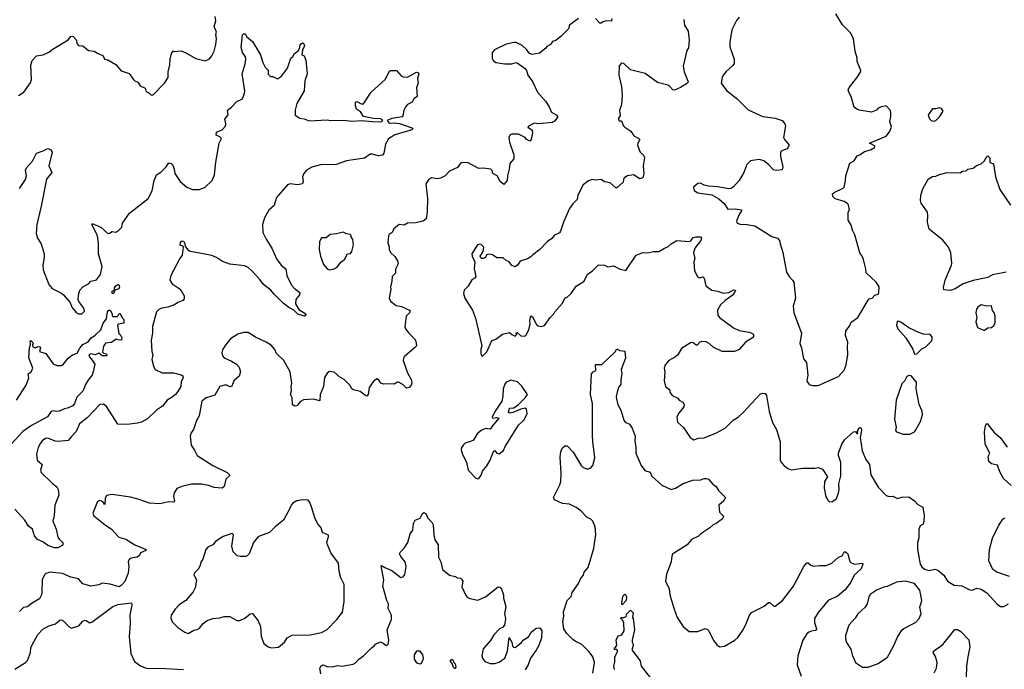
# Model space of a CAD drawing. Extents: x 2056909 to 2160450, y 827444 to 1016825.
# Tile 258 of 501: x 2102366 to 2111069, y 931676 to 937414. Entities that reach past the tile are written whole.
import ezdxf

# ---------------------------------------------------------------- set-up
doc = ezdxf.new("R2010")
doc.units = 0

msp = doc.modelspace()

# ---------------------------------------------------------------- linework, layer by layer
at = {"layer": '0CON10XD'}
for points in [[(2109425, 934182.5), (2109605, 934263.8), (2109655, 934318.8), (2109670.6, 934365), (2109685.8, 934455.8), (2109681.9, 934525), (2109687.1, 934565), (2109665.8, 934625), (2109668, 934665), (2109701.4, 934708.6), (2109715, 934741.2), (2109775, 934782.5), (2109865, 934937.5), (2109875, 934947.5), (2109900, 934955), (2109925, 934980), (2109955, 934990), (2109960, 935005), (2109962.5, 935055), (2109955, 935070), (2109936.4, 935096.4), (2109848.3, 935178.3), (2109846.7, 935215), (2109825.8, 935295.8), (2109813.8, 935325), (2109791.2, 935355), (2109748, 935515), (2109728, 935555), (2109715, 935600), (2109688, 935645), (2109690, 935715), (2109700, 935735), (2109693.3, 935775), (2109685, 935788.8), (2109655, 935808), (2109575, 935831.2), (2109555, 935852.5), (2109551.2, 935875), (2109565, 935888.8), (2109643.6, 935926.4), (2109653.6, 935936.4), (2109666, 935995), (2109667.5, 936035), (2109705, 936146.2), (2109742.7, 936167.3), (2109768.1, 936211.9), (2109796.5, 936223.5), (2109835, 936250.6), (2109886.7, 936265), (2109923.3, 936285), (2109928, 936298), (2109877.5, 936325), (2110025, 936386.7), (2110055.7, 936424.3), (2110072.5, 936465), (2110057.5, 936515), (2110067, 936557), (2110067, 936597), (2110060, 936615), (2110025, 936652.5), (2109980, 936645), (2109950.7, 936629.3), (2109940, 936615), (2109895, 936596.7), (2109785, 936614), (2109765, 936622.9), (2109743.1, 936643.1), (2109715.6, 936735.6), (2109694.4, 936774.4), (2109690, 936795), (2109696.7, 936815), (2109765, 936900), (2109798.3, 936951.7), (2109800, 936965), (2109768, 937045), (2109768, 937075), (2109752, 937135), (2109736.9, 937245), (2109712.9, 937295), (2109638.3, 937368.3), (2109581.2, 937465)], [(2102355, 936746), (2102404, 936775), (2102462.6, 936857.4), (2102469.4, 936885), (2102466.1, 937013.9), (2102477.5, 937055), (2102515, 937094.2), (2102575, 937102.9), (2102629.3, 937130.7), (2102655, 937152.5), (2102794.1, 937235.9), (2102817.5, 937265), (2102835, 937268.8), (2102867.5, 937235), (2102872.5, 937205), (2102885, 937187.5), (2102925, 937183.3), (2102975, 937142.5), (2103025, 937137.5), (2103055, 937117.5), (2103105, 937096.7), (2103117, 937067), (2103145, 937060), (2103215, 937020), (2103264.2, 936964.2), (2103335, 936938.8), (2103368.3, 936888.3), (2103383.9, 936873.9), (2103411.7, 936861.7), (2103430.5, 936830.5), (2103475, 936810), (2103480, 936785), (2103495, 936770), (2103505, 936770), (2103525, 936750), (2103545, 936750), (2103645, 936852.5), (2103680, 936905), (2103680, 936955), (2103693.6, 937016.4), (2103696.2, 937065), (2103707.5, 937115), (2103721.7, 937138.3), (2103735, 937132.5), (2103795, 937138), (2103835, 937122), (2103922.4, 937072.4), (2104005, 937051.2), (2104045, 937070), (2104066, 937095), (2104084.2, 937135), (2104100, 937195), (2104105.6, 937245), (2104101.1, 937285), (2104105.5, 937305), (2104086.7, 937355), (2104100.8, 937405), (2104093, 937443)], [(2107305, 937423.8), (2107226.7, 937365), (2107216.8, 937333.2), (2107151.2, 937268.8), (2107105, 937230), (2107075, 937223.3), (2107057.5, 937195), (2107025, 937176.7), (2107017.7, 937162.3), (2106960.7, 937119.3), (2106895, 937107.5), (2106872.5, 937115), (2106849.5, 937149.5), (2106806.8, 937186.8), (2106755, 937212), (2106735, 937214), (2106665, 937197.5), (2106562.1, 937147.9), (2106543.8, 937125), (2106544, 937075), (2106550, 937055), (2106575, 937036.7), (2106655, 937023.8), (2106715, 937023.8), (2106753.9, 937036.1), (2106765, 937033.8), (2106833, 936983), (2106847.5, 936965), (2106856.7, 936925), (2106899.7, 936869.7), (2106944.2, 936774.2), (2107013.3, 936695), (2107046.2, 936645), (2107067.7, 936597.7), (2107107.5, 936575), (2107122.5, 936555), (2107095, 936517.5), (2107075, 936506.2), (2106954.3, 936494.3), (2106915, 936499.2), (2106862.5, 936475), (2106857.5, 936465), (2106895, 936440), (2106900, 936415), (2106886.7, 936355), (2106875, 936341.2), (2106847.5, 936355), (2106833.6, 936373.6), (2106775, 936402.5), (2106715, 936403.3), (2106697.5, 936395), (2106690, 936375), (2106697, 936333), (2106735, 936220), (2106733.3, 936185), (2106698.8, 936145), (2106694, 936095), (2106678, 936035), (2106676, 935995), (2106645, 935960), (2106613.8, 935985), (2106586.7, 936035), (2106547.5, 936055), (2106541.7, 936081.7), (2106530, 936095), (2106465, 936102.5), (2106425, 936098.8), (2106325, 936152.5), (2106265, 936150), (2106235, 936110), (2106165, 936076.2), (2106125.8, 936034.2), (2106085.9, 936014.1), (2106055, 936010), (2106005, 936017.5), (2105980.7, 935999.3), (2105956.4, 935963.6), (2105971.2, 935835), (2105968, 935715), (2105958.8, 935655), (2105934.1, 935635.9), (2105865, 935621.2), (2105795, 935616.2), (2105765, 935600), (2105720, 935605), (2105673.6, 935566.4), (2105660, 935535), (2105633.6, 935516.4), (2105627.5, 935505), (2105620, 935445), (2105633.3, 935405), (2105633.6, 935383.6), (2105645, 935357.5), (2105682.9, 935322.9), (2105706.2, 935285), (2105710.7, 935259.3), (2105688.3, 935211.7), (2105687.5, 935175), (2105657.5, 935145), (2105656.7, 935105), (2105643.3, 935055), (2105646.2, 935035), (2105633.3, 934955), (2105645, 934927.5), (2105695, 934890), (2105741.7, 934881.7), (2105816.7, 934845), (2105812.5, 934825), (2105782, 934795), (2105771.7, 934701.7), (2105776.7, 934685), (2105805, 934646.7), (2105856.7, 934595), (2105867.5, 934575), (2105872.5, 934535), (2105857.5, 934515), (2105765, 934437.5), (2105757.5, 934425), (2105756.7, 934405), (2105794, 934295), (2105826, 934235), (2105832.5, 934207.5), (2105827.5, 934185), (2105810, 934165), (2105785, 934160), (2105752.3, 934192.3), (2105715, 934212.5), (2105705, 934212.5), (2105675, 934193.8), (2105625, 934198.8), (2105585, 934193.8), (2105560, 934205), (2105545, 934227.5), (2105525, 934242.5), (2105496.1, 934223.9), (2105454.5, 934165.5), (2105448, 934105), (2105435, 934090), (2105425, 934091.2), (2105375, 934131.2), (2105315, 934143.8), (2105301.2, 934155), (2105285, 934186.7), (2105235, 934236.7), (2105195, 934256.7), (2105145, 934300), (2105103.6, 934306.4), (2105085, 934292.5), (2105061.2, 934255), (2105052, 934175), (2105022.9, 934105), (2105019.3, 934050.7), (2105015, 934047.5), (2104965, 934063.8), (2104875, 934056), (2104848.8, 934041.2), (2104816.4, 934003.6), (2104795, 933999.4), (2104778.1, 934015), (2104776, 934075), (2104759.2, 934105), (2104770, 934135), (2104766.2, 934175), (2104771.2, 934205), (2104757.5, 934305), (2104700, 934405), (2104637.5, 934465), (2104620.7, 934500.7), (2104588.3, 934538.3), (2104546.1, 934566.1), (2104450.5, 934610.5), (2104385, 934650), (2104345, 934650), (2104295, 934635.7), (2104231.2, 934595), (2104183, 934537), (2104160.5, 934499.5), (2104153.9, 934476.1), (2104158.8, 934445), (2104175, 934426.2), (2104237.8, 934397.8), (2104283, 934373), (2104306.7, 934345), (2104317.5, 934305), (2104305, 934266.7), (2104258.8, 934225), (2104243, 934177), (2104225, 934172.5), (2104196.1, 934186.1), (2104176.1, 934186.1), (2104135, 934174.2), (2104092.3, 934097.7), (2104015, 934073.7), (2103975.6, 934045), (2103953.5, 933915), (2103930.6, 933875), (2103902.5, 933795), (2103881.4, 933765), (2103874, 933735), (2103881.4, 933655), (2103912.8, 933612.8), (2103935.3, 933565.3), (2104073.8, 933475), (2104201.2, 933415), (2104221.2, 933395), (2104220, 933385), (2104187.5, 933355), (2104175, 933290), (2104155, 933276.7), (2104085, 933281.9), (2104035, 933299.5), (2103975, 933310.6), (2103885, 933311.4), (2103807.5, 933295), (2103755.9, 933274.1), (2103731.2, 933235), (2103726, 933205), (2103735.7, 933165), (2103725, 933152.5), (2103685, 933154.4), (2103605, 933139.2), (2103515, 933142.9), (2103415, 933179.5), (2103345, 933196.5), (2103185, 933220.8), (2103135, 933212.5), (2103121.2, 933185), (2103120, 933135), (2103115, 933130), (2103108.3, 933148.3), (2103090.7, 933160.7), (2103075, 933167.5), (2103055, 933157.5), (2103013.6, 933056.4), (2103021.7, 933031.7), (2103125, 932948.8), (2103175, 932917.5), (2103243.4, 932843.4), (2103303.3, 932825), (2103384.4, 932774.4), (2103483.3, 932735), (2103482.5, 932725), (2103433.3, 932705), (2103425, 932682.5), (2103403.9, 932666.1), (2103350.7, 932659.3), (2103333, 932647), (2103325.8, 932624.2), (2103330, 932585), (2103324.1, 932525.9), (2103295, 932451.2), (2103262, 932415), (2103245, 932406), (2103165, 932429.2), (2103095, 932437.5), (2103065, 932421.2), (2102995, 932412), (2102925, 932431.2), (2102885, 932474), (2102819.5, 932489.5), (2102745, 932523.8), (2102635, 932533.3), (2102596.8, 932523.2), (2102585, 932510), (2102566.1, 932466.1), (2102563.6, 932353.6), (2102560, 932335), (2102540.3, 932299.7), (2102471.7, 932258.3), (2102435, 932227.5), (2102399.3, 932220.7), (2102365, 932186.7)], [(2108236.2, 937415), (2108242, 937365), (2108274.2, 937314.2), (2108284.3, 937235), (2108276.9, 937165), (2108263.3, 937143.3), (2108230, 937005), (2108238.8, 936955), (2108274.2, 936865), (2108269.2, 936855), (2108208.5, 936815), (2108155, 936792.5), (2108138.8, 936795), (2108114.4, 936824.4), (2108095, 936835.7), (2108005, 936859.2), (2107895, 936940), (2107765, 936970.8), (2107705, 937028), (2107685, 937030), (2107665, 937007.5), (2107663.1, 936925), (2107685.6, 936825), (2107691.1, 936745), (2107685.6, 936665), (2107668.3, 936611.7), (2107673.3, 936565), (2107660, 936545), (2107660, 936535), (2107665, 936522.5), (2107685, 936520), (2107700.3, 936480.3), (2107713.8, 936465), (2107769.5, 936429.5), (2107795, 936390), (2107840, 936365), (2107846.7, 936355), (2107830, 936325), (2107826.7, 936305), (2107851.2, 936245), (2107879.1, 936219.1), (2107890, 936195), (2107876.7, 936125), (2107882.5, 936055), (2107873, 936017), (2107845, 936010), (2107795, 936043.3), (2107740, 936035), (2107707.5, 936015), (2107700.7, 935979.3), (2107645, 935930), (2107635, 935930), (2107585, 935973.3), (2107535, 935983.3), (2107505, 936003.3), (2107455, 935996.7), (2107425, 936003.8), (2107395, 935991.2), (2107346.7, 935955), (2107301.2, 935865), (2107293.8, 935825), (2107255, 935787.5), (2107225, 935747.5), (2107172, 935625), (2107146.2, 935545), (2107137, 935533), (2107095, 935512.5), (2107069.7, 935480.3), (2107031.2, 935455), (2106965, 935383.8), (2106901.4, 935338.6), (2106885, 935320), (2106855, 935303.3), (2106789.3, 935280.7), (2106767.5, 935245), (2106745, 935232.5), (2106715, 935242.5), (2106692.5, 935275), (2106666.4, 935286.4), (2106640.7, 935310.7), (2106585, 935310), (2106545, 935338.8), (2106515, 935343.3), (2106491.7, 935338.3), (2106482.5, 935315), (2106465.8, 935304.2), (2106452.5, 935305), (2106442, 935312), (2106437.5, 935325), (2106461.7, 935368.3), (2106467.5, 935405), (2106445, 935430), (2106435, 935432.5), (2106413.6, 935426.4), (2106363.3, 935345), (2106366.7, 935325), (2106390, 935275), (2106383.3, 935215), (2106397.5, 935145), (2106389.3, 935130.7), (2106363.6, 935116.4), (2106330.8, 935059.2), (2106295, 935026.7), (2106289.2, 934995), (2106300.8, 934955), (2106368, 934848), (2106395, 934777.5), (2106452.5, 934535), (2106443.3, 934505), (2106442.5, 934465), (2106450, 934445), (2106458.3, 934441.7), (2106495, 934480), (2106540.7, 934579.3), (2106575, 934592.5), (2106634.3, 934635.7), (2106695, 934650), (2106715, 934633.3), (2106745, 934620), (2106760, 934635), (2106753, 934647), (2106765, 934650), (2106795, 934622.5), (2106825, 934617.5), (2106840, 934625), (2106866.1, 934673.9), (2106878.8, 934725), (2106875.8, 934755), (2106885, 934800), (2106898.3, 934788.3), (2106935, 934722.5), (2106949.3, 934709.3), (2106975, 934703.3), (2107005, 934712.5), (2107056.1, 934783.9), (2107087.5, 934815), (2107097.5, 934835), (2107165, 934910), (2107185, 934953.8), (2107205, 934963.8), (2107240, 934995), (2107285, 935060), (2107355.9, 935104.1), (2107384.1, 935165.9), (2107427.3, 935192.7), (2107481.7, 935248.3), (2107535, 935247.5), (2107565, 935230), (2107615, 935240), (2107675, 935210), (2107725, 935200), (2107815.8, 935334.2), (2107875, 935358.1), (2107915, 935356.2), (2107972.7, 935367.3), (2108015, 935366), (2108065, 935397.5), (2108095, 935408), (2108125, 935433.8), (2108175, 935463.3), (2108285, 935454.3), (2108298.9, 935461.1), (2108320.2, 935489.8), (2108343.4, 935496.6), (2108385, 935496), (2108393.3, 935485), (2108385.7, 935465), (2108334.4, 935395), (2108322.5, 935355), (2108334, 935305), (2108326.2, 935275), (2108331.2, 935195), (2108356.7, 935145), (2108375, 935133.3), (2108405, 935143.3), (2108415, 935132.5), (2108432, 935065), (2108485, 935026), (2108537.1, 935017.1), (2108585, 934998), (2108634.1, 935005.9), (2108675, 935028.8), (2108692.5, 935025), (2108685, 935003.3), (2108665, 934978), (2108603.3, 934935), (2108560, 934895), (2108535, 934850), (2108536.7, 934805), (2108553.3, 934785), (2108675, 934693.8), (2108725, 934668.8), (2108815, 934653.3), (2108845, 934642.5), (2108853, 934633), (2108852.5, 934615), (2108842.5, 934605), (2108782.5, 934565), (2108725, 934502.5), (2108685, 934483.8), (2108575, 934484), (2108495, 934522), (2108462, 934555), (2108435, 934569.5), (2108395, 934572.7), (2108378.6, 934565), (2108355, 934540.8), (2108345, 934540.8), (2108315, 934562.9), (2108295, 934560.8), (2108215, 934510), (2108182.5, 934455), (2108163.6, 934436.4), (2108105, 934403.8), (2108070.8, 934365), (2108064.2, 934335), (2108070, 934305), (2108064.2, 934225), (2108074, 934175), (2108112.5, 934145), (2108113.8, 934125), (2108135, 934096.2), (2108182.3, 934072.3), (2108196.7, 934055), (2108226.4, 934036.4), (2108240, 934015), (2108236.7, 933995), (2108191.2, 933938.8), (2108174, 933905), (2108179.3, 933859.3), (2108235, 933812.5), (2108293.8, 933725), (2108325, 933703.8), (2108365, 933718.8), (2108415, 933720), (2108525, 933765.6), (2108605, 933807.8), (2108674.2, 933875.8), (2108716.4, 933903.6), (2108760, 933945), (2108915, 934108.8), (2108936.4, 934116.4), (2108955, 934112.5), (2108966, 934095), (2108992.1, 933952.1), (2109020, 933855), (2109055.7, 933795), (2109087.1, 933685), (2109088.8, 933525), (2109095, 933507.5), (2109124.2, 933474.2), (2109155, 933451.2), (2109185, 933438.8), (2109285, 933452.5), (2109395, 933452), (2109425, 933458), (2109462.5, 933445), (2109506.7, 933375), (2109478.8, 933335), (2109476.2, 933275), (2109490.5, 933200.5), (2109509.5, 933169.5), (2109525, 933156.7), (2109551.7, 933158.3), (2109585, 933186.2), (2109605, 933232.5), (2109610.5, 933265), (2109605.7, 933315), (2109624, 933385), (2109624.2, 933504.2), (2109603.3, 933565), (2109603.3, 933585), (2109633.3, 933665), (2109655.9, 933704.1), (2109735, 933773.3), (2109755, 933776.7), (2109765, 933760), (2109775, 933760), (2109772.5, 933775), (2109783.3, 933805), (2109795, 933813.3), (2109805, 933807.5), (2109808, 933785), (2109796, 933725), (2109812.5, 933605), (2109845, 933530), (2109879.2, 933485), (2109890.8, 933395), (2109954.2, 933285), (2110025, 933210), (2110051.2, 933201.2), (2110085, 933206.2), (2110125, 933186), (2110165, 933195.8), (2110225, 933198.8), (2110276.7, 933165), (2110305, 933133.3), (2110347.7, 933107.7), (2110360, 933035), (2110358.8, 932985), (2110350.7, 932959.3), (2110327, 932943), (2110313.8, 932915), (2110314, 932835), (2110302.9, 932795), (2110301.4, 932735), (2110325.9, 932605.9), (2110340.3, 932580.3), (2110365, 932561.2), (2110405, 932549.2), (2110455, 932560.8), (2110481.2, 932551.2), (2110535, 932508), (2110567.5, 932455), (2110625, 932420), (2110695, 932413.1), (2110765, 932376.9), (2110785.6, 932374.4), (2110826.1, 932393.9), (2110865, 932384.2), (2110915, 932352), (2111005, 932251.2), (2111035, 932231.2), (2111065, 932232)], [(2107600, 937425), (2107598.3, 937401.7), (2107555, 937403.3), (2107520, 937395), (2107505, 937382.5), (2107493.3, 937385), (2107455, 937424)], [(2108725, 937436), (2108701.4, 937408.6), (2108661.8, 937325), (2108642.6, 937217.4), (2108642.2, 937175), (2108682.9, 937065), (2108682.3, 937027.7), (2108671.2, 937008.8), (2108612, 936958), (2108584.6, 936925.4), (2108574.4, 936905), (2108565.8, 936855), (2108615.6, 936785.6), (2108705, 936718.1), (2108805, 936616.9), (2108935, 936558), (2109045, 936544.4), (2109105, 936523.8), (2109128.8, 936495), (2109135.8, 936475.8), (2109118.8, 936375), (2109127.1, 936357.1), (2109166.7, 936305), (2109151.2, 936275), (2109103.6, 936256.4), (2109092.5, 936245), (2109091.1, 936205), (2109112.9, 936115), (2109105, 936088.8), (2109055, 936081.2), (2109028.3, 936088.3), (2108985.5, 936135.5), (2108945, 936167.5), (2108905, 936179.2), (2108860, 936175), (2108825, 936166.7), (2108794.2, 936135.8), (2108766.2, 936065), (2108725.6, 935994.4), (2108675, 935938), (2108655, 935924), (2108635, 935919.2), (2108535, 935938.8), (2108453.6, 935943.6), (2108415, 935952.5), (2108385, 935970), (2108361.7, 935968.3), (2108323.3, 935935), (2108327, 935907), (2108360, 935885), (2108485, 935868.8), (2108545, 935832.5), (2108591.8, 935791.8), (2108625, 935739.4), (2108692.4, 935742.4), (2108745, 935736.2), (2108745.6, 935725), (2108722.8, 935687.2), (2108702.9, 935635), (2108708.3, 935618.3), (2108735, 935607.1), (2108793.9, 935606.1), (2108865, 935594.2), (2109015, 935500), (2109064.1, 935484.1), (2109083.3, 935465), (2109086.7, 935435), (2109113, 935357), (2109144, 935185), (2109167.1, 935145), (2109196.9, 935115), (2109207.5, 935095), (2109223.3, 934955), (2109204.2, 934885), (2109207.5, 934825), (2109276.2, 934645), (2109261.2, 934555), (2109277, 934517), (2109295, 934420), (2109320, 934385), (2109333.3, 934275), (2109325, 934220), (2109345, 934192.5), (2109375, 934182.5), (2109425, 934182.5)], [(2102365.9, 935924.1), (2102417.3, 936002.7), (2102426, 936035), (2102419.2, 936085), (2102425.5, 936104.5), (2102479.2, 936165), (2102515, 936236), (2102575, 936255.8), (2102615, 936277.5), (2102639.3, 936269.3), (2102653.8, 936243.8), (2102622.9, 936125), (2102649.2, 936065), (2102603.7, 936006.3), (2102556.7, 935766.7), (2102518, 935605), (2102512.8, 935525), (2102523.8, 935485), (2102555.4, 935435), (2102581.5, 935345), (2102582.9, 935315), (2102570, 935245), (2102572.9, 935205), (2102625, 935074), (2102655, 935040), (2102735, 935000), (2102754.2, 934984.2), (2102813.8, 934915), (2102826.4, 934876.4), (2102865, 934827.5), (2102885, 934817.5), (2102915, 934817.5), (2102939.3, 934840.7), (2102932.5, 934865), (2102890, 934925), (2102883.9, 934943.9), (2102886, 934985), (2102898.8, 935025), (2102925.7, 935054.3), (2102975, 935080), (2102995, 935106), (2103045, 935116), (2103081.4, 935165), (2103095.8, 935235), (2103064.4, 935345), (2103064.5, 935435), (2103056.7, 935486.7), (2103052.1, 935515), (2103004, 935605), (2103007, 935613), (2103085, 935580.6), (2103145, 935526.8), (2103161.2, 935528.8), (2103185, 935544.2), (2103215, 935538.8), (2103242.5, 935555), (2103268.3, 935581.7), (2103274.1, 935615.9), (2103338, 935705), (2103503.1, 935835), (2103536, 935904), (2103555.5, 935995), (2103575, 936043.8), (2103615, 936068), (2103662.5, 936115), (2103685, 936150), (2103705, 936143.8), (2103718.7, 936128.7), (2103731.4, 936095), (2103737, 936057), (2103785, 935984.2), (2103845, 935934.2), (2103895, 935915.7), (2103955, 935914.4), (2104005.4, 935934.6), (2104068, 935995), (2104088.1, 936045), (2104100, 936155), (2104130, 936325), (2104150, 936365), (2104135, 936380), (2104103.3, 936395), (2104105, 936420), (2104155, 936442.5), (2104186.1, 936473.9), (2104190, 936495), (2104180, 936535), (2104208.8, 936575), (2104204.5, 936615.5), (2104238.3, 936641.7), (2104285, 936692.5), (2104335.9, 936714.1), (2104354.2, 936765), (2104355.7, 936785), (2104332, 936935), (2104360, 937025), (2104366.2, 937065), (2104361.2, 937085), (2104336, 937125), (2104325, 937170), (2104335, 937280), (2104345, 937290), (2104358.3, 937288.3), (2104375, 937263.3), (2104425, 937222.5), (2104495, 937103.8), (2104515.5, 937035.5), (2104535.8, 936995), (2104565.7, 936965.7), (2104563.9, 936956.1), (2104562.3, 936932.3), (2104583.6, 936913.6), (2104605, 936913.3), (2104645, 936893.3), (2104680, 936915), (2104733.8, 936985), (2104764.2, 937075), (2104780.5, 937089.5), (2104795, 937116.7), (2104829.2, 937140.8), (2104841.2, 937165), (2104845.8, 937195), (2104865, 937209.2), (2104875, 937206.2), (2104884.3, 937185), (2104866.2, 937145), (2104860, 937105), (2104880, 937095), (2104896.4, 937056.4), (2104906.4, 936936.4), (2104888, 936875), (2104882, 936785), (2104817.1, 936675), (2104800, 936615), (2104800.7, 936570.7), (2104842.5, 936545), (2104879.7, 936539.7), (2104925, 936522.5), (2105085, 936530.5), (2105115, 936524.6), (2105225, 936527.1), (2105305, 936517.8), (2105385, 936522.9), (2105484.7, 936514.7), (2105555, 936512.3), (2105567.1, 936515), (2105576.8, 936526.8), (2105555, 936538.9), (2105495, 936540.6), (2105405, 936560.8), (2105379.7, 936599.7), (2105343.3, 936625), (2105333.8, 936655), (2105333.8, 936685), (2105345, 936693.3), (2105385, 936670), (2105405, 936670), (2105474.3, 936775.7), (2105595.8, 936885), (2105635, 936960), (2105645, 936966), (2105675, 936967.1), (2105696.7, 936965), (2105738.5, 936918.5), (2105755, 936910), (2105795, 936906.2), (2105875, 936950), (2105892.5, 936945), (2105893.3, 936935), (2105882.5, 936895), (2105887.5, 936855), (2105872.5, 936815), (2105880, 936735), (2105850, 936715), (2105835, 936686.7), (2105795, 936666.2), (2105775.7, 936644.3), (2105761.4, 936615), (2105754.2, 936565.8), (2105746.7, 936555), (2105655, 936541.5), (2105613.8, 936525), (2105631.7, 936501.7), (2105675, 936502.7), (2105725, 936498.5), (2105842.5, 936455), (2105836.7, 936445), (2105815, 936434.3), (2105683.2, 936396.8), (2105627.6, 936362.4), (2105599.4, 936315), (2105584, 936235), (2105572.3, 936217.7), (2105535, 936210.8), (2105485, 936225.7), (2105465, 936225.7), (2105415, 936190), (2105255, 936168.1), (2105165, 936134.5), (2105025, 936133.8), (2104947.6, 936112.4), (2104901.9, 936085), (2104876.9, 936055), (2104867.1, 936025), (2104871.2, 935985), (2104866.4, 935963.6), (2104825, 935957.1), (2104755.9, 935964.1), (2104735, 935956), (2104635, 935844.3), (2104623.8, 935806.2), (2104615, 935772.9), (2104567.2, 935732.8), (2104530, 935665), (2104512.9, 935605), (2104516.9, 935535), (2104545.5, 935475), (2104595.9, 935395.9), (2104635, 935301.4), (2104677.4, 935247.4), (2104719.2, 935215), (2104728.6, 935155), (2104768.9, 935068.9), (2104791.7, 935041.7), (2104842.5, 935005), (2104840, 934985), (2104806.1, 934943.9), (2104803.8, 934905), (2104834, 934854), (2104880, 934825), (2104900, 934805), (2104885, 934796.7), (2104825, 934813.3), (2104789.1, 934849.1), (2104745, 934872.5), (2104695, 934911.4), (2104612.4, 934992.4), (2104586.7, 935026.7), (2104520, 935075), (2104488.8, 935118.8), (2104417.5, 935195), (2104386.2, 935225), (2104355, 935241.4), (2104225, 935255.8), (2104158.3, 935278.3), (2104105, 935313.8), (2104065, 935331.2), (2103876.7, 935366.7), (2103863.6, 935373.6), (2103831.7, 935411.7), (2103827.5, 935445), (2103805, 935457.5), (2103790, 935455), (2103783.6, 935446.4), (2103782.5, 935422.5), (2103805, 935420), (2103812.5, 935405), (2103802.5, 935335), (2103781.2, 935305), (2103703.8, 935155), (2103693.8, 935115), (2103715, 935081.2), (2103775, 935041.2), (2103798, 935015), (2103818.9, 934975), (2103820.6, 934949.4), (2103807, 934933), (2103765, 934916.2), (2103735, 934896.2), (2103675, 934876), (2103622.7, 934867.3), (2103595.9, 934854.1), (2103575.9, 934834.1), (2103540.8, 934705), (2103539.2, 934645), (2103527.1, 934585), (2103535, 934483.3), (2103542.5, 934455), (2103534.2, 934414.2), (2103551.2, 934345), (2103563.6, 934323.6), (2103625, 934293.8), (2103725, 934296), (2103795, 934278.8), (2103809.2, 934269.2), (2103811.2, 934255), (2103793.3, 934215), (2103790, 934175), (2103765, 934130), (2103743.3, 934105), (2103715, 934080), (2103671.2, 934055), (2103629.7, 934000.3), (2103575.7, 933964.3), (2103495, 933889.2), (2103441.8, 933858.2), (2103409.2, 933850.8), (2103315, 933839), (2103235, 933840.5), (2103135, 933998), (2103107, 934017), (2103075, 934015.7), (2102963.9, 933896.1), (2102895, 933846), (2102865, 933776.2), (2102825, 933733.8), (2102795, 933698.6), (2102705, 933689.2), (2102681.2, 933691.2), (2102615, 933718), (2102595, 933716), (2102564.3, 933695.7), (2102550, 933675), (2102531.2, 933635), (2102514.3, 933575.7), (2102521.9, 933525), (2102563.8, 933485), (2102550.5, 933435), (2102555.6, 933415), (2102657.3, 933317.3), (2102695, 933288.8), (2102705.6, 933265.6), (2102712.2, 933215), (2102678.5, 933125), (2102672.5, 933035), (2102660, 932985), (2102688.9, 932915), (2102704.5, 932844.5), (2102715.6, 932825.6), (2102747.4, 932797.4), (2102746.7, 932773.3), (2102705, 932750), (2102675, 932748.1), (2102615, 932770.6), (2102571.2, 932801.2), (2102525, 932823.3), (2102498.1, 932855), (2102480, 932915), (2102445, 932942), (2102412.5, 932992.5), (2102325, 933090)], [(2110445, 936516.7), (2110465, 936523.3), (2110496.7, 936555), (2110530, 936605), (2110515, 936630), (2110495, 936636.2), (2110465, 936627.5), (2110435, 936627.5), (2110397.5, 936575), (2110409.3, 936539.3), (2110422.5, 936525), (2110445, 936516.7)], [(2111085, 935185.6), (2110965, 935159.4), (2110925, 935138.1), (2110795, 935110), (2110705, 935080.5), (2110635, 935037.9), (2110595, 935022.2), (2110535, 935027.5), (2110531.7, 935048.3), (2110546, 935115), (2110602.5, 935245), (2110605.7, 935265), (2110595.8, 935355), (2110575.5, 935405.5), (2110525, 935466.2), (2110406, 935565), (2110390, 935625), (2110394.3, 935685), (2110390, 935715), (2110333.8, 935795), (2110327.7, 935817.7), (2110331.6, 935865), (2110348.8, 935921.2), (2110395, 936006.2), (2110435, 936028.8), (2110465, 936032), (2110495, 936046.2), (2110565, 936063.3), (2110675, 936062.5), (2110700, 936075), (2110731.7, 936078.3), (2110746.4, 936093.6), (2110795, 936103.8), (2110823, 936127), (2110865, 936141.2), (2110891.2, 936165), (2110915, 936206.7), (2110925, 936211.2), (2110942.5, 936195), (2110941.7, 936151.7), (2110972.5, 936142.5), (2110991.4, 936025), (2111030, 935915), (2111125, 935776.2)], [(2105105, 935206), (2105145, 935213.8), (2105171.7, 935228.3), (2105206.1, 935273.9), (2105236.7, 935295), (2105265, 935347.5), (2105291.7, 935348.3), (2105303.6, 935366.4), (2105317.5, 935425), (2105311.7, 935471.7), (2105297.5, 935495), (2105297, 935507), (2105287, 935517), (2105255, 935522.5), (2105225, 935536.7), (2105167.7, 935522.3), (2105111.7, 935518.3), (2105075, 935488.8), (2105035, 935486.7), (2105017.5, 935455), (2105014, 935385), (2105024.4, 935324.4), (2105051.7, 935251.7), (2105085, 935214), (2105105, 935206)], [(2103195, 934994), (2103183.3, 934995), (2103185, 935017.1), (2103203.3, 935026.7), (2103204.6, 935045), (2103215, 935064.2), (2103235, 935076), (2103243.9, 935073.9), (2103249.2, 935055), (2103242.5, 935037.5), (2103207.5, 935025), (2103195, 934994)], [(2110885, 934671.2), (2110895, 934672), (2110925, 934692), (2110955, 934696), (2110975.8, 934714.2), (2110987.5, 934735), (2110988, 934795), (2110981.2, 934821.2), (2110963.8, 934845), (2110956.7, 934886.7), (2110915, 934883.8), (2110865, 934896.2), (2110834.1, 934875.9), (2110823.6, 934856.4), (2110818.8, 934825), (2110826, 934785), (2110817.5, 934745), (2110832.5, 934695), (2110885, 934671.2)], [(2102337.4, 934052.6), (2102423.8, 934185), (2102448.3, 934251.7), (2102442.5, 934285), (2102467.5, 934305), (2102483.3, 934335), (2102447.7, 934427.7), (2102454, 934515), (2102462.5, 934545), (2102460, 934575), (2102465, 934580), (2102490, 934555), (2102480, 934545), (2102484, 934524), (2102505, 934516.2), (2102525, 934528), (2102545.7, 934525.7), (2102550, 934515), (2102542.3, 934482.3), (2102596.7, 934465), (2102663.8, 934375), (2102695, 934359.4), (2102735, 934360), (2102750.5, 934369.5), (2102795, 934424.2), (2102832, 934455), (2102875, 934468.5), (2102897, 934513), (2102925, 934543.9), (2102970.4, 934569.6), (2102995, 934600.8), (2103035, 934628.6), (2103083.6, 934675), (2103105, 934734), (2103135, 934773.3), (2103142.5, 934835), (2103155, 934850), (2103165, 934847.5), (2103183.3, 934815), (2103185, 934800), (2103193.6, 934793.6), (2103226.7, 934793.3), (2103238.3, 934801.7), (2103245, 934820), (2103255, 934820), (2103271.7, 934781.7), (2103286.7, 934765), (2103286, 934734), (2103240, 934725), (2103230, 934715), (2103242.5, 934642.5), (2103255, 934632.5), (2103270, 934605), (2103265, 934583.8), (2103235, 934587.5), (2103218.3, 934591.7), (2103177, 934563), (2103121.7, 934558.3), (2103120, 934545), (2103108.3, 934531.7), (2103098.3, 934478.3), (2103108.3, 934468.3), (2103133, 934463), (2103136.2, 934443.8), (2103095, 934443.8), (2103065, 934470), (2103035, 934453.3), (2102995, 934462), (2102976.2, 934455), (2102983.8, 934435), (2103008.3, 934408.3), (2103030.7, 934370.7), (2103015, 934302.5), (2103005.7, 934275), (2102973.3, 934236.7), (2102947.6, 934192.4), (2102925, 934132), (2102870.3, 934079.7), (2102850, 934025), (2102835.8, 934005), (2102796.7, 933985), (2102761.7, 933978.3), (2102715, 933957.5), (2102694.3, 933954.3), (2102665, 933960), (2102645, 933953.3), (2102612, 933905), (2102471.5, 933828.5), (2102392.8, 933777.2), (2102290.9, 933665)], [(2110275, 934460), (2110295, 934462.5), (2110341.7, 934508.3), (2110375.8, 934524.2), (2110425, 934573.3), (2110433, 934593), (2110432.5, 934612.5), (2110415, 934632.5), (2110355, 934638), (2110315, 934651.2), (2110225, 934693.8), (2110155, 934742.5), (2110135, 934752.5), (2110121.7, 934748.3), (2110117.5, 934715), (2110127.5, 934685), (2110198, 934605), (2110260, 934505), (2110275, 934460)], [(2107432.7, 933687.3), (2107428.1, 933745), (2107430.6, 934025), (2107410.6, 934105), (2107422, 934285), (2107435, 934302.5), (2107457.5, 934315), (2107455, 934370), (2107510.7, 934369.3), (2107629.3, 934480.7), (2107645, 934506.7), (2107672, 934492), (2107716, 934486), (2107721.2, 934425), (2107683.3, 934325), (2107690, 934285), (2107678.8, 934235), (2107678.8, 934195), (2107660, 934165), (2107648.6, 934125), (2107639.2, 934085), (2107642.5, 934065), (2107651.2, 934025), (2107682.5, 933955), (2107705, 933877.5), (2107719.3, 933859.3), (2107755, 933842.5), (2107780, 933805), (2107806.2, 933735), (2107804.1, 933695.9), (2107812, 933635), (2107812.5, 933585), (2107860, 933475), (2107892.1, 933432.1), (2107937.9, 933417.9), (2107950, 933385), (2108041.7, 933301.7), (2108125, 933263.8), (2108162.7, 933277.3), (2108232.1, 933317.9), (2108315, 933345.8), (2108385, 933349.2), (2108415, 933361.2), (2108435, 933362), (2108456, 933355), (2108492.3, 933312.3), (2108521.2, 933291.2), (2108544.4, 933254.4), (2108603.8, 933195), (2108591.2, 933165), (2108546.7, 933125), (2108553.3, 933065), (2108588, 933028), (2108578.8, 933005), (2108522.5, 932965), (2108496.4, 932953.6), (2108467.5, 932925), (2108386.4, 932873.6), (2108365, 932853.3), (2108305, 932823.3), (2108265, 932776.7), (2108154.1, 932705.9), (2108137.7, 932692.3), (2108130, 932675), (2108126.2, 932625), (2108083, 932517), (2108076, 932455), (2108108.3, 932388.3), (2108114.4, 932334.4), (2108147.5, 932215), (2108178.8, 932135), (2108231.2, 932055), (2108285, 932011.2), (2108359.4, 932010.6), (2108425, 932036), (2108447.3, 932027.3), (2108458.8, 932015), (2108499.3, 931929.3), (2108530.5, 931890.5), (2108555, 931873.3), (2108595, 931880), (2108686.7, 931935), (2108712.7, 931957.3), (2108760, 932025), (2108795, 932092.5), (2108815, 932147.5), (2108835, 932178.8), (2108945.4, 932234.6), (2108985, 932266), (2108996.1, 932266.1), (2109032.5, 932235), (2109045, 932233.8), (2109110, 932285), (2109205, 932410), (2109296.6, 932583.4), (2109325, 932616), (2109335, 932616.2), (2109360, 932595), (2109385, 932586), (2109435, 932593.8), (2109495, 932593.3), (2109545.8, 932614.2), (2109605, 932666), (2109635, 932677.5), (2109655, 932712.5), (2109665, 932713.3), (2109685.6, 932695.6), (2109705, 932627.5), (2109715.7, 932615.7), (2109745, 932604), (2109815, 932612.5), (2109818.8, 932605), (2109804.3, 932565), (2109740.8, 932509.2), (2109712.9, 932447.1), (2109662.4, 932377.6), (2109591.7, 932318.3), (2109515, 932285.7), (2109423.1, 932176.9), (2109392.5, 932125), (2109390.7, 932090.7), (2109410.6, 932035), (2109409.2, 932025), (2109398, 932018), (2109365, 932014.4), (2109342.5, 932005), (2109325, 931989.2), (2109288.5, 931935), (2109244.4, 931795), (2109237.1, 931715), (2109275, 931616.7)], [(2110175, 933752), (2110235, 933753.8), (2110275, 933772.5), (2110288.3, 933791.7), (2110327.5, 933865), (2110346.2, 933925), (2110343.3, 933955), (2110318, 934015), (2110290.6, 934155), (2110293.2, 934213.2), (2110245, 934267.5), (2110225, 934272.5), (2110207, 934263), (2110187.3, 934222.7), (2110165, 934197.5), (2110114.2, 934055), (2110100, 933885), (2110114, 933815), (2110108.8, 933785), (2110116.7, 933775), (2110175, 933752)], [(2106415, 933357.5), (2106425, 933362.5), (2106445, 933392.5), (2106456.7, 933425), (2106495, 933472.5), (2106525, 933522.5), (2106555, 933600), (2106565, 933610), (2106584, 933584), (2106605, 933580), (2106641.7, 933608.3), (2106656.7, 933645), (2106775, 933832.5), (2106825, 933880), (2106852.5, 933935), (2106847.5, 933975), (2106835, 933982.5), (2106794.7, 933975.3), (2106725, 933943.3), (2106695, 933938.8), (2106686.7, 933945), (2106695, 933983.3), (2106735, 933986.9), (2106775.3, 934014.7), (2106833.1, 934075), (2106853.8, 934105), (2106805, 934176.2), (2106767.5, 934215), (2106708.3, 934231.7), (2106667.5, 934212.5), (2106653.8, 934195), (2106640, 934155), (2106637, 934087), (2106627.5, 934045), (2106573.8, 933965), (2106543.8, 933905), (2106545, 933893.3), (2106585, 933900), (2106602.5, 933895), (2106545, 933827.5), (2106525, 933796.7), (2106485, 933802.2), (2106445, 933785.6), (2106410.8, 933755), (2106375, 933696.7), (2106305, 933673.3), (2106285, 933657.5), (2106271.2, 933635), (2106270, 933615), (2106280, 933575), (2106316, 933505), (2106330, 933435), (2106397.5, 933365), (2106415, 933357.5)], [(2111129.3, 933299.3), (2111061.2, 933361.2), (2111030.9, 933420.9), (2111010, 933480), (2110955, 933491.1), (2110932.8, 933512.8), (2110927.1, 933555), (2110940, 933585), (2110899.2, 933665), (2110893.1, 933773.1), (2110901.7, 933828.3), (2110907.5, 933842.5), (2110917.7, 933847.7), (2110979.4, 933769.4), (2111033.7, 933723.7), (2111095, 933637.5)], [(2107431.7, 931641.7), (2107447.5, 931735), (2107432.5, 931785), (2107399.7, 931829.7), (2107336.2, 931895), (2107275, 931923.3), (2107255, 931940), (2107203, 931993), (2107176, 932035), (2107167.5, 932095), (2107175.8, 932145), (2107172.5, 932185), (2107206.7, 932285), (2107239.7, 932320.3), (2107248.8, 932355), (2107306.2, 932435), (2107324, 932475), (2107346.2, 932505), (2107356.7, 932535), (2107390, 932575), (2107416, 932655), (2107440.8, 932745), (2107457.9, 932867.9), (2107451.9, 932935), (2107431.4, 932985), (2107415, 933001.4), (2107378.7, 933018.7), (2107325.6, 933075.6), (2107286.2, 933105), (2107225, 933135.6), (2107165, 933140.8), (2107094.4, 933174.4), (2107084, 933195), (2107141.2, 933305), (2107148.8, 933335), (2107153.8, 933405), (2107144.3, 933554.3), (2107150.3, 933599.7), (2107165, 933632.5), (2107185, 933650), (2107205, 933650), (2107258.8, 933595), (2107328, 933475), (2107345, 933460.8), (2107377.7, 933447.7), (2107395, 933447.5), (2107415, 933456.2), (2107432.1, 933477.9), (2107450, 933545), (2107432.7, 933687.3)], [(2104595, 931866.2), (2104655, 931872.5), (2104706.2, 931915), (2104730, 931955), (2104775, 931978), (2104935, 931980), (2105035, 932000), (2105085, 932028), (2105170, 932115), (2105218.3, 932181.7), (2105234.4, 932275), (2105234.2, 932424.2), (2105206.2, 932485), (2105190.3, 932540.3), (2105183.6, 932613.6), (2105116.7, 932705), (2105084, 932785), (2105081.7, 932798.3), (2105096.7, 932845), (2105095, 932860), (2105042.5, 932885), (2105030, 932925), (2105000.6, 932960.6), (2104979.4, 933005), (2104945, 933112.5), (2104927.1, 933155), (2104915, 933168.8), (2104865, 933174), (2104815, 933165.6), (2104780, 933145), (2104765, 933127.5), (2104757.7, 933102.3), (2104697.7, 932992.3), (2104625, 932933.3), (2104575.8, 932884.2), (2104485, 932853.3), (2104468.3, 932841.7), (2104433, 932797), (2104393.3, 932695), (2104367.7, 932672.3), (2104315, 932671.2), (2104288.3, 932678.3), (2104254.3, 932714.3), (2104242, 932765), (2104255.8, 932865), (2104245.5, 932875.5), (2104165, 932850), (2104097.1, 932805), (2104072.9, 932777.1), (2104028.6, 932755), (2104012.5, 932735), (2103985, 932650), (2103966.4, 932623.6), (2103961.2, 932595), (2103946.7, 932565), (2103917.5, 932535), (2103906.7, 932515), (2103928.8, 932465), (2103916.2, 932395), (2103900.7, 932359.3), (2103835, 932283.3), (2103776.7, 932245), (2103741.4, 932208.6), (2103706, 932155), (2103702.3, 932132.3), (2103714, 932095), (2103765.7, 932045.7), (2103825, 932003.8), (2103855, 931993.8), (2103905, 932022), (2103935, 932028.8), (2103955, 932040.8), (2103989.4, 932080.6), (2104023.3, 932106.7), (2104075, 932124.2), (2104135, 932131.2), (2104175, 932143.3), (2104225, 932143.3), (2104285, 932106.7), (2104313.6, 932106.4), (2104355, 932126.7), (2104405, 932166.7), (2104425, 932168.8), (2104474, 932104), (2104494, 932055), (2104502, 931965), (2104523.3, 931905), (2104562.5, 931875), (2104595, 931866.2)], [(2105027.8, 931635), (2105020, 931685), (2105031.7, 931708.3), (2105045, 931714.2), (2105085, 931700), (2105132.3, 931697.7), (2105175, 931710), (2105213.9, 931703.9), (2105315, 931722), (2105335.7, 931734.3), (2105363.9, 931766.1), (2105405, 931793.8), (2105475, 931866.7), (2105502.5, 931885), (2105510.7, 931899.3), (2105555, 931917.5), (2105578.3, 931908.3), (2105605, 931887.5), (2105622.5, 931895), (2105630, 931935), (2105613.3, 932025), (2105652.5, 932115), (2105653.3, 932155), (2105622.7, 932212.7), (2105626.2, 932255), (2105612, 932285), (2105575, 932410), (2105585.8, 932465), (2105561.2, 932588.8), (2105565, 932592.5), (2105594.1, 932574.1), (2105655, 932550), (2105735, 932486.7), (2105756.4, 932493.6), (2105770, 932515), (2105783.3, 932585), (2105772.5, 932625), (2105735, 932672.5), (2105723.6, 932696.4), (2105732.5, 932715), (2105765, 932747.5), (2105797.5, 932795), (2105818.3, 932871.7), (2105842.5, 932905), (2105847, 932963), (2105862.5, 932995), (2105905, 933012.5), (2105927, 933053), (2105938.3, 933061.7), (2105955, 933052.5), (2105975, 933012.5), (2106010, 932975), (2106021.7, 932951.7), (2106026.1, 932863.9), (2106035, 932820), (2106064, 932775), (2106067, 932667), (2106088, 932625), (2106105, 932557.5), (2106165, 932508.8), (2106215.8, 932495.8), (2106235, 932483.3), (2106261.7, 932481.7), (2106273, 932473), (2106282.5, 932455), (2106273.3, 932405), (2106308.8, 932328.8), (2106325, 932311.2), (2106345, 932301.2), (2106415, 932287.5), (2106485, 932317.1), (2106595, 932403.8), (2106610.5, 932400.5), (2106625, 932383.3), (2106643.1, 932335), (2106643.7, 932303.7), (2106662.3, 932232.3), (2106651.2, 932165), (2106661.2, 932125), (2106652.5, 932065), (2106633.6, 932046.4), (2106607.5, 932035), (2106558.3, 931981.7), (2106528.8, 931931.2), (2106464.2, 931855.8), (2106451.2, 931795), (2106456.2, 931775), (2106476.7, 931745), (2106525, 931727.5), (2106565, 931727.5), (2106605, 931739.2), (2106654.2, 931775.8), (2106677.5, 931835), (2106691.7, 931958.3), (2106715.9, 931915.9), (2106721.7, 931881.7), (2106730.8, 931870.8), (2106745, 931870), (2106799.3, 931910.7), (2106817, 931933), (2106865, 931962.5), (2106886.1, 932003.9), (2106931.7, 932038.3), (2106963.9, 932043.9), (2106982.5, 932015), (2106980, 931955), (2106953.8, 931885), (2106932.5, 931845), (2106881.2, 931775), (2106861.2, 931715), (2106835, 931672.5)], [(2111115, 932496), (2111003.9, 932533.9), (2110967.9, 932557.9), (2110933.1, 932635), (2110939.4, 932735), (2110964.1, 932835.9), (2111020.3, 932949.7), (2111055, 933003.3), (2111075, 933013.8)], [(2109845, 931694.2), (2109865, 931695.8), (2109955, 931726.2), (2110035.7, 931784.3), (2110093.4, 931886.6), (2110125, 931960), (2110165, 932022.5), (2110182.2, 932037.8), (2110285, 932090.8), (2110316, 932125), (2110334, 932165), (2110322.9, 932225), (2110340, 932285), (2110324, 932375), (2110274.2, 932434.2), (2110195, 932454.2), (2110115, 932445.6), (2110035, 932407.5), (2110005, 932403.1), (2109945, 932379.2), (2109885, 932338), (2109871.9, 932315), (2109855.7, 932255), (2109838, 932225), (2109774.7, 932165.3), (2109752.4, 932127.6), (2109696, 932065), (2109666, 931975), (2109666, 931945), (2109674.2, 931914.2), (2109713.8, 931855), (2109723.8, 931805), (2109755, 931737.5), (2109815.7, 931695.7), (2109845, 931694.2)], [(2107695, 932250), (2107690, 932250), (2107687.5, 932265), (2107698, 932315), (2107705, 932333.3), (2107715, 932340), (2107725, 932332.5), (2107731.2, 932315), (2107728, 932285), (2107695, 932250)], [(2102325, 931678.8), (2102417.5, 931735), (2102435, 931752.5), (2102460.8, 931825), (2102464.2, 931865), (2102472.9, 931885), (2102525.7, 931985), (2102570.5, 932029.5), (2102625, 932059.4), (2102682.4, 932077.6), (2102725, 932112.9), (2102745, 932110), (2102805, 932052), (2102825, 932040.8), (2102889.5, 932060.5), (2102925, 932100), (2102945, 932110), (2102955, 932106.2), (2102985, 932088), (2103005, 932091.2), (2103188.8, 932231.2), (2103235, 932248.8), (2103353.8, 932263.8), (2103357.5, 932245), (2103340, 932155), (2103344, 932085), (2103334.4, 931965), (2103348.6, 931815), (2103380.8, 931745), (2103435, 931705.6), (2103475, 931690), (2103505, 931684.4), (2103605, 931686), (2103813.6, 931673.6)], [(2111065, 932232), (2111106.7, 932255)], [(2107623.8, 931673.8), (2107618.9, 931705), (2107627.9, 931742.1), (2107625.8, 931785), (2107653.3, 931835), (2107645, 931850), (2107625, 931852.5), (2107622.5, 931865), (2107636.7, 931873.3), (2107645, 931890), (2107638.6, 931935), (2107655, 931971.2), (2107688.8, 931981.2), (2107710, 932015), (2107705.8, 932085), (2107697.1, 932107.1), (2107681.2, 932125), (2107683.3, 932135), (2107705, 932133.3), (2107726.7, 932143.3), (2107732.5, 932165), (2107765, 932200), (2107790, 932175), (2107782.5, 932135), (2107790, 932125), (2107801.2, 932025), (2107780, 931935), (2107780, 931915), (2107788, 931898), (2107790, 931885), (2107778.3, 931848.3), (2107849.7, 931749.7), (2107858.8, 931705), (2107945.8, 931595.8)], [(2110450, 931645), (2110468.8, 931685), (2110476.9, 931736.9), (2110459.7, 931789.7), (2110440, 931825), (2110442.5, 931835), (2110525.7, 931894.3), (2110631.7, 932028.3), (2110655, 932028), (2110685, 932011.2), (2110755.7, 931935.7), (2110764.5, 931875), (2110745.5, 931785), (2110736.5, 931705), (2110732.3, 931605)], [(2105905, 931723.3), (2105915, 931727.5), (2105931.2, 931755), (2105936, 931775), (2105931.2, 931805), (2105905, 931837.5), (2105875, 931837.5), (2105853.3, 931805), (2105853.3, 931765), (2105875, 931732.5), (2105905, 931723.3)], [(2106215, 931680), (2106201.7, 931691.7), (2106188.8, 931728.8), (2106174.4, 931744.4), (2106175, 931757.5), (2106185, 931766.7), (2106195, 931760), (2106202.5, 931735), (2106216.1, 931723.9), (2106221.2, 931695), (2106215, 931680)]]:
    msp.add_lwpolyline(points, dxfattribs=at)

doc.saveas('drawing.dxf')
